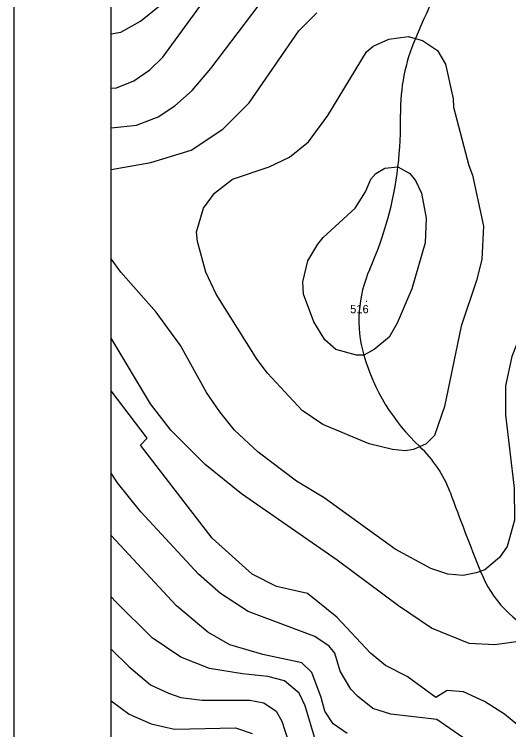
# Model space of a CAD drawing. Extents: x -510989 to -501240, y -1184665 to -1176098.
# Drawn here: x -510989 to -510632, y -1180014 to -1179498 of the extents above; entities that cross this region are included whole.
import ezdxf

# ---------------------------------------------------------------- set-up
doc = ezdxf.new("R2010")
doc.units = 0
for name, color, linetype in [('NAVRH_rozvodnice', 7, 'Continuous'), ('rozpiska', 7, 'Continuous'), ('STAV_povodi', 7, 'Continuous'), ('vrstevnice_01', 7, 'Continuous'), ('vrstevnice_02', 7, 'Continuous'), ('vrstevnice_05', 7, 'Continuous')]:
    doc.layers.add(name, color=color, linetype=linetype)

msp = doc.modelspace()

# ---------------------------------------------------------------- linework, layer by layer
at = {"layer": 'NAVRH_rozvodnice'}
for centre, radius, start, end in [((-507309.25, -1180981.13), 3693.59, 154.16019, 156.62147), ((-510579.71, -1179567.33), 130.62, 156.6215, 181.164), ((-510983.27, -1179575.53), 273.02, 353.1699, 1.164), ((-510967.07, -1179577.47), 256.71, 336.0174, 353.1699), ((-510649.43, -1179718.78), 90.95, 156.0174, 196.0995), ((-510596.61, -1179703.53), 145.93, 196.0995, 226.8514), ((-510755.09, -1179872.61), 85.81, 20.3132, 46.8514), ((-508309.62, -1178967.36), 2521.83, 200.31325, 201.70498), ((-510573.88, -1179868.64), 84.79, 201.705, 245.8309)]:
    msp.add_arc(centre, radius, start, end, dxfattribs=at)
at = {"layer": 'rozpiska'}
for points in [[(-508019.09, -1176098), (-508019.09, -1184498), (-510989.09, -1184498), (-510989.09, -1176098)], [(-508089.09, -1176168), (-508089.09, -1184428), (-510919.09, -1184428), (-510919.09, -1176168)]]:
    msp.add_lwpolyline(points, close=True, dxfattribs=at)
at = {"layer": 'STAV_povodi'}
for centre, radius, start, end in [((-507309.25, -1180981.13), 3693.59, 154.16019, 156.62147), ((-510579.71, -1179567.33), 130.62, 156.6215, 181.164), ((-510983.27, -1179575.53), 273.02, 353.1699, 1.164), ((-510967.07, -1179577.47), 256.71, 336.0174, 353.1699), ((-510649.43, -1179718.78), 90.95, 156.0174, 196.0995), ((-510596.61, -1179703.53), 145.93, 196.0995, 226.8514), ((-510755.09, -1179872.61), 85.81, 20.3132, 46.8514), ((-508309.62, -1178967.36), 2521.83, 200.31325, 201.70498), ((-510573.88, -1179868.64), 84.79, 201.705, 245.8309)]:
    msp.add_arc(centre, radius, start, end, dxfattribs=at)
at = {"layer": 'vrstevnice_01'}
for points in [[(-510919.09, -1179579.99), (-510918.91, -1179580), (-510900.81, -1179578), (-510885.31, -1179572), (-510873.19, -1179564), (-510860.81, -1179553), (-510847.31, -1179537), (-510807.91, -1179485), (-510792.91, -1179469), (-510764.69, -1179444), (-510750.5, -1179427), (-510742.5, -1179409), (-510717.81, -1179332), (-510709, -1179316), (-510699.59, -1179305), (-510682.81, -1179291), (-510669, -1179284)], [(-510919.09, -1179512.07), (-510912.09, -1179511), (-510898, -1179503), (-510884.19, -1179492)], [(-510844.5, -1179627), (-510831.59, -1179617), (-510805.09, -1179608), (-510790.5, -1179601), (-510776.81, -1179590), (-510762.81, -1179571), (-510734.81, -1179525), (-510730, -1179521), (-510718.69, -1179516), (-510704.81, -1179514), (-510694.41, -1179517), (-510683.69, -1179524), (-510677.81, -1179534), (-510672.41, -1179559), (-510672.09, -1179565), (-510661, -1179607), (-510658.31, -1179614), (-510650.41, -1179651), (-510651.59, -1179675), (-510655.41, -1179690), (-510666.69, -1179723), (-510678.5, -1179781), (-510685.81, -1179802), (-510691.91, -1179808), (-510700.91, -1179812), (-510707, -1179813), (-510716.09, -1179812), (-510732.91, -1179808), (-510766.5, -1179794), (-510781.31, -1179784), (-510806.31, -1179757), (-510813.81, -1179747), (-510843.31, -1179700), (-510850.91, -1179684), (-510856.81, -1179662), (-510857.59, -1179655), (-510852.59, -1179638), (-510844.5, -1179627)], [(-510574.1, -1179681.23), (-510578.69, -1179703), (-510599.5, -1179758), (-510602.19, -1179773), (-510604.31, -1179799), (-510601.59, -1179822), (-510590.81, -1179862), (-510586.31, -1179915), (-510588.5, -1179927), (-510594.91, -1179937), (-510608.59, -1179946), (-510620, -1179950), (-510642.19, -1179953), (-510660.91, -1179952), (-510688, -1179941), (-510711.81, -1179925), (-510756.09, -1179892), (-510825, -1179844), (-510851.31, -1179823), (-510876.09, -1179798), (-510890.81, -1179779), (-510919.09, -1179731.62)], [(-510665.31, -1180020), (-510684.09, -1180007), (-510717.41, -1180003), (-510730.31, -1179999), (-510741.5, -1179990), (-510746.09, -1179985), (-510753.91, -1179972), (-510757.81, -1179959), (-510761.91, -1179954), (-510772.19, -1179947), (-510820.31, -1179929), (-510840.31, -1179916), (-510856.09, -1179902), (-510897.81, -1179857), (-510914.69, -1179836), (-510919.09, -1179829.16)], [(-510771.81, -1180022), (-510779.09, -1179997), (-510783.41, -1179988), (-510794.19, -1179979), (-510806.09, -1179976), (-510824.31, -1179974), (-510848.31, -1179970), (-510868.91, -1179962), (-510889.69, -1179948), (-510915.81, -1179922), (-510919.09, -1179918.27)], [(-510919.09, -1179993.45), (-510906.19, -1180003), (-510890.41, -1180010), (-510873.41, -1180014), (-510829.41, -1180013), (-510817.5, -1180017)]]:
    msp.add_lwpolyline(points, dxfattribs=at)
at = {"layer": 'vrstevnice_02'}
for points in [[(-510919.09, -1179551.32), (-510915.41, -1179551), (-510902.81, -1179546), (-510891.19, -1179538), (-510881.81, -1179529), (-510843.31, -1179476)], [(-510604.09, -1179481), (-510599.5, -1179519), (-510596.19, -1179559), (-510596.31, -1179607), (-510601, -1179656), (-510609.59, -1179693), (-510629.91, -1179745), (-510634.59, -1179766), (-510634.59, -1179787), (-510628.41, -1179840)], [(-510919.09, -1179610.03), (-510890.5, -1179605), (-510861.41, -1179596), (-510838.5, -1179581), (-510819.59, -1179562), (-510783.81, -1179510), (-510770.81, -1179497)], [(-510770.09, -1179664), (-510766.19, -1179659), (-510743.09, -1179638), (-510735.5, -1179626), (-510731.69, -1179617), (-510728.09, -1179613), (-510721.69, -1179609), (-510712.19, -1179608), (-510703.69, -1179613), (-510699.5, -1179618), (-510695.09, -1179627), (-510691.81, -1179645), (-510692.59, -1179663), (-510702.09, -1179696), (-510712.81, -1179721), (-510718.59, -1179731), (-510729.31, -1179740), (-510736.81, -1179744), (-510742, -1179744), (-510757, -1179740), (-510765, -1179733), (-510772.81, -1179720), (-510780.31, -1179700), (-510780.91, -1179691), (-510777.19, -1179676), (-510770.09, -1179664)], [(-510628.41, -1179840), (-510628.19, -1179863), (-510633.31, -1179882), (-510638.91, -1179890), (-510649.5, -1179899), (-510655.81, -1179901), (-510665.09, -1179903), (-510676.19, -1179902), (-510688.41, -1179898), (-510714.31, -1179884), (-510765.5, -1179847), (-510785.5, -1179835), (-510813, -1179814), (-510830.19, -1179798), (-510840.81, -1179785), (-510850.41, -1179771), (-510869.19, -1179737), (-510886.81, -1179713), (-510912.19, -1179684), (-510919.09, -1179674.5)], [(-510613.41, -1180021), (-510635.41, -1180003), (-510649.81, -1179994), (-510664.81, -1179987), (-510676.59, -1179986), (-510684.91, -1179991), (-510705.5, -1179976), (-510721.09, -1179968), (-510732.09, -1179959), (-510756.41, -1179933), (-510777.59, -1179916), (-510799.81, -1179911), (-510817.41, -1179902), (-510846.19, -1179876), (-510897.91, -1179809), (-510893.31, -1179804), (-510919.09, -1179769.82)], [(-510833.5, -1179953), (-510849.5, -1179944), (-510872, -1179925), (-510919.09, -1179874.08)], [(-510748.81, -1180017), (-510758.91, -1180010), (-510765.09, -1180001), (-510767.5, -1179991), (-510774.31, -1179973), (-510781.5, -1179966), (-510809.69, -1179960), (-510833.5, -1179953)], [(-510919.09, -1179956.13), (-510906.09, -1179969), (-510890.91, -1179982), (-510877.69, -1179988), (-510868.91, -1179991), (-510853.41, -1179993), (-510819.09, -1179993), (-510808.91, -1179995), (-510800, -1180001), (-510796, -1180008), (-510788.41, -1180032)]]:
    msp.add_lwpolyline(points, dxfattribs=at)

# ---------------------------------------------------------------- texts
at = {"layer": 'vrstevnice_05'}
for s, p in [('516', (-510746.7, -1179713.72)), ('.', (-510735.93, -1179705.7))]:
    msp.add_text(s, height=6, dxfattribs=at).set_placement(p)

doc.saveas('drawing.dxf')
